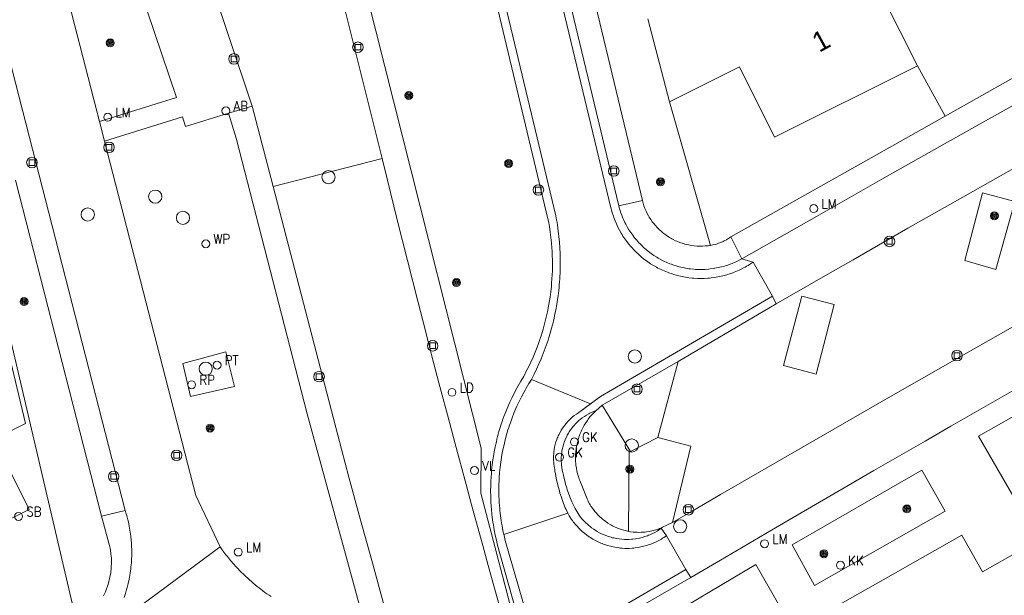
# Model space of a CAD drawing. Header units: metres. Extents: x 138165 to 154469, y 480134 to 494189.
# Tile 781 of 1056: x 145882 to 145944, y 488353 to 488390. Entities that reach past the tile are written whole.
import ezdxf

# ---------------------------------------------------------------- set-up
doc = ezdxf.new("R2010")
doc.units = ezdxf.units.M
doc.header["$LTSCALE"] = 0.001
doc.header["$MEASUREMENT"] = 0
for name, color, linetype, lineweight in [('Level 5', 7, 'Continuous', 0), ('TOP-L-terrein schutting raster hek leuning', 7, 'Continuous', 0), ('TOP-L-topo objecten punt', 7, 'Continuous', 0), ('TOP-L-topo objecten vlak', 7, 'Continuous', 0), ('TOP-L-verharding molgoot', 7, 'Continuous', 0), ('TOP-T-topo huisnummering naamgeving', 7, 'Continuous', 0)]:
    doc.layers.add(name, color=color, linetype=linetype, lineweight=lineweight)
doc.styles.add('Style-INTL_ISO', font='INTL_ISO.shx')
doc.styles.add('Style-STANDARD', font='STANDARD.shx')

# ---------------------------------------------------------------- blocks, each defined once
blk = doc.blocks.new('24')
at = {"layer": 'TOP-L-topo objecten punt', "color": 7, "linetype": 'Continuous', "lineweight": 0}
for radius in [0.025, 0.0182, 0.0115, 0.005]:
    blk.add_circle((0, 0), radius, dxfattribs=at)
blk = doc.blocks.new('39')
at = {"layer": 'TOP-L-topo objecten punt', "color": 7, "linetype": 'Continuous', "lineweight": 0}
for p, q in [((0.0175, 0.0175), (-0.0175, 0.0175)), ((-0.0175, 0.0175), (-0.0175, -0.0175)), ((0.0175, 0.0175), (0.0175, -0.0175)), ((0.0175, -0.0175), (-0.0175, -0.0175))]:
    blk.add_line(p, q, dxfattribs=at)
blk.add_circle((0, 0), 0.0332, dxfattribs=at)
blk = doc.blocks.new('*U13')
at = {"layer": 'Level 5', "color": 7, "linetype": 'Continuous', "lineweight": 0}
blk.add_circle((0, 0), 0.0415, dxfattribs=at)
blk = doc.blocks.new('150')
at = {"layer": 'Level 5', "color": 7, "linetype": 'Continuous', "lineweight": 0}
blk.add_blockref('*U13', (0, 0), dxfattribs=at)
blk = doc.blocks.new('73')
at = {"layer": 'TOP-L-topo objecten punt', "color": 7, "linetype": 'Continuous', "lineweight": 0}
blk.add_circle((0, 0), 0.025, dxfattribs=at)
at = {"layer": 'TOP-L-topo objecten punt', "color": 7, "linetype": 'Continuous', "lineweight": 0, "style": 'Style-STANDARD'}
blk.add_text('WP', height=0.06, dxfattribs=at).set_placement((0.0483, 0))
blk = doc.blocks.new('121')
at = {"layer": 'TOP-L-topo objecten punt', "color": 7, "linetype": 'Continuous', "lineweight": 0}
blk.add_circle((0, 0), 0.025, dxfattribs=at)
at = {"layer": 'TOP-L-topo objecten punt', "color": 7, "linetype": 'Continuous', "lineweight": 0, "style": 'Style-STANDARD'}
blk.add_text('LD', height=0.06, dxfattribs=at).set_placement((0.0483, 0))
blk = doc.blocks.new('16')
at = {"layer": 'TOP-L-topo objecten punt', "color": 7, "linetype": 'Continuous', "lineweight": 0}
blk.add_circle((0, 0), 0.025, dxfattribs=at)
at = {"layer": 'TOP-L-topo objecten punt', "color": 7, "linetype": 'Continuous', "lineweight": 0, "style": 'Style-STANDARD'}
blk.add_text('LM', height=0.06, dxfattribs=at).set_placement((0.0483, 0))
blk = doc.blocks.new('15')
at = {"layer": 'TOP-L-topo objecten punt', "color": 7, "linetype": 'Continuous', "lineweight": 0}
blk.add_circle((0, 0), 0.025, dxfattribs=at)
at = {"layer": 'TOP-L-topo objecten punt', "color": 7, "linetype": 'Continuous', "lineweight": 0, "style": 'Style-STANDARD'}
blk.add_text('VL', height=0.06, dxfattribs=at).set_placement((0.0483, 0))
blk = doc.blocks.new('153')
at = {"layer": 'TOP-L-topo objecten punt', "color": 7, "linetype": 'Continuous', "lineweight": 0}
blk.add_circle((0, 0), 0.025, dxfattribs=at)
at = {"layer": 'TOP-L-topo objecten punt', "color": 7, "linetype": 'Continuous', "lineweight": 0, "style": 'Style-STANDARD'}
blk.add_text('RP', height=0.06, dxfattribs=at).set_placement((0.0483, 0))
blk = doc.blocks.new('119')
at = {"layer": 'TOP-L-topo objecten punt', "color": 7, "linetype": 'Continuous', "lineweight": 0}
blk.add_circle((0, 0), 0.025, dxfattribs=at)
at = {"layer": 'TOP-L-topo objecten punt', "color": 7, "linetype": 'Continuous', "lineweight": 0, "style": 'Style-STANDARD'}
blk.add_text('KK', height=0.06, dxfattribs=at).set_placement((0.0483, 0))
blk = doc.blocks.new('81')
at = {"layer": 'TOP-L-topo objecten punt', "color": 7, "linetype": 'Continuous', "lineweight": 0}
blk.add_circle((0, 0), 0.025, dxfattribs=at)
at = {"layer": 'TOP-L-topo objecten punt', "color": 7, "linetype": 'Continuous', "lineweight": 0, "style": 'Style-STANDARD'}
blk.add_text('GK', height=0.06, dxfattribs=at).set_placement((0.0483, 0))
blk = doc.blocks.new('123')
at = {"layer": 'TOP-L-topo objecten punt', "color": 7, "linetype": 'Continuous', "lineweight": 0}
blk.add_circle((0, 0), 0.025, dxfattribs=at)
at = {"layer": 'TOP-L-topo objecten punt', "color": 7, "linetype": 'Continuous', "lineweight": 0, "style": 'Style-STANDARD'}
blk.add_text('PT', height=0.06, dxfattribs=at).set_placement((0.0483, 0))
blk = doc.blocks.new('175')
at = {"layer": 'TOP-L-topo objecten punt', "color": 7, "linetype": 'Continuous', "lineweight": 0}
blk.add_circle((0, 0), 0.025, dxfattribs=at)
at = {"layer": 'TOP-L-topo objecten punt', "color": 7, "linetype": 'Continuous', "lineweight": 0, "style": 'Style-STANDARD'}
blk.add_text('SB', height=0.06, dxfattribs=at).set_placement((0.0483, 0))
blk = doc.blocks.new('11')
at = {"layer": 'TOP-L-topo objecten punt', "color": 7, "linetype": 'Continuous', "lineweight": 0}
blk.add_circle((0, 0), 0.025, dxfattribs=at)
at = {"layer": 'TOP-L-topo objecten punt', "color": 7, "linetype": 'Continuous', "lineweight": 0, "style": 'Style-STANDARD'}
blk.add_text('AB', height=0.06, dxfattribs=at).set_placement((0.0483, 0))

msp = doc.modelspace()

# ---------------------------------------------------------------- linework, layer by layer
at = {"layer": 'TOP-L-terrein schutting raster hek leuning', "flags": 128}
for points in [[(145920.495, 488326.158), (145919.973, 488327.887), (145919.453, 488329.618), (145918.934, 488331.349), (145918.418, 488333.08), (145917.391, 488336.545), (145916.88, 488338.279), (145916.372, 488340.012), (145915.36, 488343.482), (145914.857, 488345.217), (145913.857, 488348.69), (145910.906, 488359.889), (145910.933, 488362.711), (145899.917, 488406.443)], [(145942.521, 488231.433), (145938.596, 488242.313), (145938.393, 488245.135), (145934.393, 488256.519), (145929.578, 488270.542), (145922.885, 488290.566), (145915.627, 488313.497), (145910.465, 488330.708), (145905.628, 488347.843), (145903.966, 488350.356), (145900.007, 488364.869), (145895.532, 488382.212), (145895.06, 488383.777)]]:
    msp.add_lwpolyline(points, dxfattribs=at)
at = {"layer": 'TOP-L-topo objecten vlak', "flags": 128}
for points in [[(145908.879, 488422.58), (145919.585, 488377.963)], [(145921.069, 488378.288), (145910.365, 488422.931)], [(145904.418, 488422.104), (145915.135, 488377.135), (145915.164, 488376.986), (145915.223, 488376.648), (145915.274, 488376.31), (145915.297, 488376.14), (145915.317, 488375.97), (145915.336, 488375.8), (145915.353, 488375.629), (145915.38, 488375.288), (145915.391, 488375.117), (145915.406, 488374.775), (145915.411, 488374.603), (145915.413, 488374.432), (145915.413, 488374.09), (145915.41, 488373.919), (145915.397, 488373.576), (145915.388, 488373.405), (145915.363, 488373.064), (145915.348, 488372.893), (145915.311, 488372.553), (145915.267, 488372.213), (145915.214, 488371.874), (145915.154, 488371.537), (145915.121, 488371.369), (145915.049, 488371.034), (145914.969, 488370.701), (145914.926, 488370.536), (145914.835, 488370.206), (145914.786, 488370.041), (145914.683, 488369.715), (145914.629, 488369.552), (145914.514, 488369.229), (145914.454, 488369.069), (145914.329, 488368.75), (145914.196, 488368.435), (145914.055, 488368.122), (145913.908, 488367.813), (145913.753, 488367.508), (145913.673, 488367.356), (145913.591, 488367.206), (145913.42, 488366.925), (145913.337, 488366.782), (145913.176, 488366.495), (145913.023, 488366.204), (145912.876, 488365.909), (145912.737, 488365.611), (145912.605, 488365.309), (145912.48, 488365.004), (145912.363, 488364.696), (145912.307, 488364.542), (145912.253, 488364.386), (145912.201, 488364.23), (145912.151, 488364.073), (145912.057, 488363.757), (145912.012, 488363.599), (145911.97, 488363.44), (145911.929, 488363.28), (145911.891, 488363.12), (145911.854, 488362.96), (145911.82, 488362.799), (145911.756, 488362.476), (145911.727, 488362.314), (145911.676, 488361.988), (145911.632, 488361.662), (145911.596, 488361.335), (145911.581, 488361.171), (145911.558, 488360.842), (145911.549, 488360.678), (145911.537, 488360.349), (145911.533, 488360.02), (145911.537, 488359.69), (145911.549, 488359.361), (145911.569, 488359.033), (145911.583, 488358.869), (145911.615, 488358.541), (145911.634, 488358.377), (145911.678, 488358.051), (145911.703, 488357.888), (145911.73, 488357.726), (145911.759, 488357.564), (145911.822, 488357.241), (145911.894, 488356.919), (145911.973, 488356.601), (145914.148, 488348.859)], [(145914.107, 488367.042), (145914.189, 488367.201), (145914.268, 488367.36), (145914.423, 488367.682), (145914.57, 488368.007), (145914.709, 488368.335), (145914.776, 488368.5), (145914.905, 488368.833), (145915.026, 488369.169), (145915.139, 488369.507), (145915.193, 488369.677), (145915.295, 488370.019), (145915.343, 488370.191), (145915.434, 488370.536), (145915.476, 488370.709), (145915.516, 488370.883), (145915.555, 488371.057), (145915.626, 488371.407), (145915.689, 488371.758), (145915.718, 488371.934), (145915.769, 488372.287), (145915.792, 488372.464), (145915.812, 488372.641), (145915.831, 488372.818), (145915.848, 488372.996), (145915.862, 488373.174), (145915.875, 488373.351), (145915.886, 488373.529), (145915.895, 488373.708), (145915.906, 488374.064), (145915.91, 488374.421), (145915.905, 488374.778), (145915.9, 488374.956), (145915.883, 488375.312), (145915.859, 488375.668), (145915.826, 488376.023), (145915.807, 488376.201), (145915.763, 488376.555), (145915.737, 488376.731), (145915.71, 488376.908), (145915.681, 488377.084), (145915.638, 488377.324), (145904.897, 488422.196)], [(145908.407, 488422.423), (145919.096, 488377.833), (145919.15, 488377.625), (145919.18, 488377.521), (145919.212, 488377.418), (145919.246, 488377.316), (145919.281, 488377.214), (145919.358, 488377.013), (145919.442, 488376.815), (145919.487, 488376.717), (145919.534, 488376.62), (145919.633, 488376.429), (145919.739, 488376.241), (145919.794, 488376.149), (145919.851, 488376.058), (145919.91, 488375.968), (145920.033, 488375.791), (145920.097, 488375.704), (145920.229, 488375.534), (145920.298, 488375.451), (145920.44, 488375.289), (145920.513, 488375.21), (145920.663, 488375.056), (145920.819, 488374.908), (145920.899, 488374.836), (145920.981, 488374.765), (145921.148, 488374.629), (145921.233, 488374.563), (145921.319, 488374.499), (145921.407, 488374.437), (145921.585, 488374.316), (145921.768, 488374.203), (145921.955, 488374.096), (145922.05, 488374.045), (145922.146, 488373.996), (145922.243, 488373.949), (145922.341, 488373.904), (145922.439, 488373.86), (145922.639, 488373.779), (145922.739, 488373.741), (145922.943, 488373.671), (145923.046, 488373.638), (145923.253, 488373.579), (145923.462, 488373.528), (145923.673, 488373.485), (145923.779, 488373.466), (145923.992, 488373.435), (145924.206, 488373.411), (145924.313, 488373.402), (145924.528, 488373.391), (145924.636, 488373.388), (145924.851, 488373.388), (145924.959, 488373.392), (145925.174, 488373.404), (145925.281, 488373.413), (145925.388, 488373.424), (145925.602, 488373.453), (145925.814, 488373.489), (145925.92, 488373.51), (145926.025, 488373.533), (145926.234, 488373.585), (145926.441, 488373.644), (145926.543, 488373.677), (145926.746, 488373.748), (145926.847, 488373.786), (145927.046, 488373.869), (145927.144, 488373.913), (145927.242, 488373.958), (145927.434, 488374.055), (145927.529, 488374.106), (145927.623, 488374.159), (145927.716, 488374.214), (145927.808, 488374.27), (145927.988, 488374.387), (145928.024, 488374.412)], [(145893.774, 488420.186), (145893.971, 488419.782), (145894.107, 488419.497), (145894.374, 488418.925), (145894.633, 488418.35), (145894.884, 488417.771), (145895.129, 488417.19), (145895.366, 488416.605), (145895.595, 488416.018), (145895.707, 488415.723), (145895.926, 488415.131), (145896.032, 488414.834), (145896.239, 488414.238), (145896.34, 488413.939), (145896.535, 488413.339), (145896.723, 488412.737), (145896.904, 488412.133), (145896.991, 488411.829), (145897.16, 488411.222), (145897.321, 488410.612), (145897.399, 488410.306), (145897.474, 488410), (145897.62, 488409.386), (145904.711, 488380.941)], [(145896.552, 488384.236), (145886.025, 488415.676)], [(145876.488, 488409.889), (145882.126, 488413.361), (145891.781, 488384.764), (145886.941, 488383.261)], [(145920.495, 488326.158), (145919.973, 488327.887), (145919.453, 488329.618), (145918.934, 488331.349), (145918.418, 488333.08), (145917.391, 488336.545), (145916.88, 488338.279), (145916.372, 488340.012), (145915.36, 488343.482), (145914.857, 488345.217), (145913.857, 488348.69), (145910.906, 488359.889), (145910.933, 488362.711), (145899.917, 488406.443)], [(145929.479, 488371.788), (145932.587, 488373.579), (145934.312, 488374.569), (145937.764, 488376.544), (145941.22, 488378.513), (145944.68, 488380.474), (145946.412, 488381.452), (145948.144, 488382.428), (145951.612, 488384.376), (145955.084, 488386.316), (145956.822, 488387.284), (145958.56, 488388.25), (145960.299, 488389.214), (145962.04, 488390.176), (145963.781, 488391.137), (145965.523, 488392.096), (145967.266, 488393.053), (145970.756, 488394.962), (145972.502, 488395.914), (145989.098, 488404.824)], [(145886.941, 488383.261), (145881.492, 488404.438)], [(145878.327, 488398.631), (145888.562, 488358.795)], [(145936.41, 488397.222), (145938.637, 488392.432), (145936.148, 488391.187), (145938.362, 488386.761)], [(145988.196, 488394.541), (145976.16, 488388.056), (145974.355, 488387.07), (145972.551, 488386.082), (145970.748, 488385.093), (145968.945, 488384.101), (145965.344, 488382.114), (145961.746, 488380.119), (145959.949, 488379.119), (145958.153, 488378.117), (145954.563, 488376.108), (145952.769, 488375.101), (145949.185, 488373.082), (145945.605, 488371.056), (145942.029, 488369.023), (145938.457, 488366.982), (145936.673, 488365.96), (145933.107, 488363.909), (145929.544, 488361.852), (145925.986, 488359.787), (145924.209, 488358.753), (145922.963, 488358.026)], [(145921.414, 488389.724), (145922.777, 488384.502)], [(145927.31, 488374.62), (145932.007, 488377.293), (145936.123, 488379.627), (145940.243, 488381.953), (145942.305, 488383.114), (145946.431, 488385.43), (145948.495, 488386.586), (145952.627, 488388.892), (145954.695, 488390.042)], [(145948.502, 488388.345), (145940.102, 488383.6)], [(145922.777, 488384.502), (145927.168, 488386.698), (145929.381, 488382.27), (145938.362, 488386.761)], [(145938.362, 488386.761), (145940.102, 488383.6)], [(145896.552, 488384.236), (145895.06, 488383.777)], [(145897.866, 488379.175), (145896.552, 488384.236)], [(145922.777, 488384.502), (145925.346, 488375.47)], [(145887.258, 488382.028), (145892.165, 488383.551), (145892.348, 488382.943), (145895.06, 488383.777)], [(145895.06, 488383.777), (145895.532, 488382.212), (145900.007, 488364.869), (145903.966, 488350.356), (145905.628, 488347.843), (145910.465, 488330.708), (145915.627, 488313.497), (145922.885, 488290.566), (145929.578, 488270.542), (145934.393, 488256.519), (145938.393, 488245.135), (145938.596, 488242.313), (145942.521, 488231.433), (145942.755, 488231.035)], [(145940.102, 488383.6), (145926.638, 488376.01)], [(145886.941, 488383.261), (145887.258, 488382.028)], [(145894.528, 488356.509), (145892.994, 488359.735), (145887.258, 488382.028)], [(145904.711, 488380.941), (145897.866, 488379.175)], [(145904.711, 488380.941), (145905.026, 488379.655), (145905.662, 488377.085), (145906.306, 488374.517), (145906.958, 488371.951), (145907.287, 488370.669), (145907.95, 488368.105), (145908.285, 488366.824), (145908.96, 488364.264), (145909.3, 488362.985), (145909.987, 488360.428), (145910.333, 488359.15), (145911.031, 488356.596), (145911.383, 488355.32), (145911.737, 488354.044), (145912.093, 488352.769)], [(145881.671, 488379.578), (145887.081, 488358.436)], [(145913.84, 488321.864), (145907.684, 488342.828), (145907.389, 488343.844), (145907.012, 488345.153), (145906.262, 488347.771), (145905.89, 488349.081), (145905.152, 488351.703), (145904.786, 488353.015), (145904.059, 488355.64), (145903.34, 488358.267), (145902.629, 488360.896), (145901.926, 488363.527), (145897.866, 488379.175)], [(145943.285, 488373.961), (145941.33, 488374.524), (145942.451, 488378.782), (145944.482, 488378.237), (145943.285, 488373.961)], [(145885.548, 488351.617), (145879.334, 488378.092)], [(145919.585, 488377.963), (145921.069, 488378.288)], [(145927.31, 488374.62), (145927.188, 488374.554), (145927.004, 488374.463), (145926.91, 488374.419), (145926.721, 488374.338), (145926.528, 488374.265), (145926.431, 488374.231), (145926.333, 488374.199), (145926.234, 488374.169), (145926.036, 488374.114), (145925.936, 488374.09), (145925.734, 488374.047), (145925.633, 488374.029), (145925.531, 488374.012), (145925.327, 488373.985), (145925.224, 488373.974), (145925.019, 488373.959), (145924.813, 488373.952), (145924.71, 488373.952), (145924.504, 488373.956), (145924.401, 488373.962), (145924.298, 488373.969), (145924.093, 488373.99), (145923.991, 488374.003), (145923.788, 488374.036), (145923.686, 488374.055), (145923.485, 488374.1), (145923.385, 488374.125), (145923.187, 488374.181), (145922.991, 488374.245), (145922.894, 488374.28), (145922.798, 488374.316), (145922.608, 488374.395), (145922.42, 488374.481), (145922.328, 488374.527), (145922.146, 488374.624), (145922.057, 488374.675), (145921.968, 488374.728), (145921.794, 488374.838), (145921.709, 488374.896), (145921.542, 488375.017), (145921.46, 488375.08), (145921.38, 488375.144), (145921.301, 488375.21), (145921.223, 488375.277), (145921.146, 488375.346), (145921.071, 488375.416), (145920.924, 488375.561), (145920.853, 488375.636), (145920.716, 488375.789), (145920.649, 488375.868), (145920.584, 488375.948), (145920.459, 488376.111), (145920.398, 488376.195), (145920.283, 488376.365), (145920.227, 488376.452), (145920.122, 488376.629), (145920.023, 488376.81), (145919.976, 488376.902), (145919.889, 488377.088), (145919.847, 488377.183), (145919.77, 488377.374), (145919.701, 488377.568), (145919.669, 488377.666), (145919.639, 488377.764), (145919.611, 488377.863), (145919.585, 488377.963)], [(145925.346, 488375.47), (145925.283, 488375.46), (145925.197, 488375.449), (145925.024, 488375.431), (145924.85, 488375.422), (145924.676, 488375.421), (145924.589, 488375.423), (145924.503, 488375.428), (145924.329, 488375.442), (145924.157, 488375.465), (145924.071, 488375.479), (145923.986, 488375.496), (145923.816, 488375.534), (145923.732, 488375.556), (145923.649, 488375.58), (145923.483, 488375.634), (145923.321, 488375.696), (145923.24, 488375.729), (145923.161, 488375.764), (145923.005, 488375.841), (145922.928, 488375.881), (145922.852, 488375.924), (145922.777, 488375.968), (145922.703, 488376.014), (145922.559, 488376.111), (145922.419, 488376.214), (145922.351, 488376.268), (145922.284, 488376.324), (145922.219, 488376.381), (145922.155, 488376.44), (145922.092, 488376.5), (145922.031, 488376.561), (145921.971, 488376.624), (145921.912, 488376.689), (145921.855, 488376.754), (145921.8, 488376.821), (145921.746, 488376.889), (145921.693, 488376.959), (145921.593, 488377.101), (145921.5, 488377.248), (145921.456, 488377.323), (145921.373, 488377.476), (145921.298, 488377.632), (145921.229, 488377.792), (145921.168, 488377.955), (145921.115, 488378.12), (145921.069, 488378.288)], [(145926.638, 488376.01), (145926.542, 488375.941), (145926.478, 488375.899), (145926.348, 488375.82), (145926.214, 488375.748), (145926.145, 488375.714), (145926.006, 488375.653), (145925.935, 488375.625), (145925.863, 488375.599), (145925.718, 488375.552), (145925.644, 488375.532), (145925.496, 488375.497), (145925.346, 488375.47)], [(145926.638, 488376.01), (145927.31, 488374.62)], [(145928.024, 488374.412), (145927.31, 488374.62)], [(145928.024, 488374.412), (145929.241, 488372.267)], [(145929.241, 488372.267), (145918.428, 488365.969), (145917.801, 488365.503)], [(145923.323, 488368.168), (145929.479, 488371.788)], [(145929.479, 488371.788), (145929.241, 488372.267)], [(145933.122, 488371.756), (145931.997, 488367.359), (145929.945, 488367.92), (145931.097, 488372.276), (145933.122, 488371.756)], [(145878.179, 488356.675), (145882.521, 488358.846), (145880.308, 488363.274), (145882.302, 488364.271), (145881.037, 488369.54), (145866.597, 488362.321)], [(145892.186, 488368.047), (145892.66, 488365.954), (145895.442, 488366.584), (145894.889, 488368.769), (145892.186, 488368.047)], [(145918.549, 488365.422), (145923.323, 488368.168)], [(145922.041, 488363.387), (145923.323, 488368.168)], [(145924.123, 488354.578), (145925.985, 488355.675), (145929.192, 488357.556), (145930.797, 488358.495), (145934.01, 488360.366), (145935.619, 488361.299), (145938.838, 488363.16), (145940.449, 488364.088), (145942.061, 488365.014), (145943.674, 488365.939), (145946.904, 488367.782)], [(145912.357, 488357.285), (145912.304, 488357.531), (145912.247, 488357.835), (145912.22, 488357.993), (145912.195, 488358.151), (145912.172, 488358.31), (145912.132, 488358.628), (145912.115, 488358.787), (145912.1, 488358.947), (145912.076, 488359.267), (145912.067, 488359.427), (145912.055, 488359.747), (145912.05, 488360.067), (145912.051, 488360.228), (145912.054, 488360.388), (145912.066, 488360.708), (145912.075, 488360.868), (145912.099, 488361.188), (145912.131, 488361.507), (145912.171, 488361.825), (145912.194, 488361.983), (145912.245, 488362.3), (145912.305, 488362.615), (145912.372, 488362.928), (145912.447, 488363.24), (145912.53, 488363.549), (145912.621, 488363.857), (145912.669, 488364.01), (145912.719, 488364.162), (145912.771, 488364.313), (145912.881, 488364.615), (145912.998, 488364.913), (145913.123, 488365.208), (145913.188, 488365.355), (145913.323, 488365.645), (145913.466, 488365.932), (145913.616, 488366.216), (145913.693, 488366.356), (145913.773, 488366.495), (145913.936, 488366.771), (145913.974, 488366.831), (145914.107, 488367.042)], [(145917.801, 488365.503), (145914.107, 488367.042)], [(145946.646, 488365.975), (145948.991, 488361.831), (145944.574, 488359.345), (145942.206, 488363.475), (145946.646, 488365.975)], [(145916.378, 488358.625), (145916.27, 488358.853), (145916.223, 488358.964), (145916.118, 488359.224), (145916.021, 488359.487), (145915.976, 488359.619), (145915.89, 488359.887), (145915.85, 488360.021), (145915.776, 488360.291), (145915.709, 488360.564), (145915.679, 488360.701), (145915.624, 488360.976), (145915.6, 488361.114), (145915.577, 488361.252), (145915.557, 488361.391), (145915.539, 488361.48), (145915.525, 488361.561), (145915.503, 488361.723), (145915.495, 488361.805), (145915.485, 488361.968), (145915.483, 488362.05), (145915.484, 488362.214), (145915.494, 488362.378), (145915.502, 488362.46), (145915.524, 488362.622), (145915.553, 488362.784), (145915.571, 488362.864), (145915.613, 488363.022), (145915.636, 488363.101), (145915.689, 488363.256), (145915.718, 488363.333), (145915.749, 488363.409), (145915.782, 488363.484), (145915.817, 488363.558), (145915.892, 488363.704), (145915.974, 488363.846), (145916.017, 488363.915), (145916.109, 488364.051), (145916.208, 488364.182), (145916.26, 488364.246), (145916.313, 488364.308), (145916.368, 488364.369), (145916.424, 488364.429), (145916.481, 488364.487), (145916.54, 488364.544), (145916.601, 488364.6), (145916.663, 488364.654), (145916.79, 488364.757), (145916.922, 488364.854), (145916.99, 488364.9), (145917.568, 488365.329), (145917.801, 488365.503)], [(145918.141, 488365.07), (145918.065, 488365.042), (145917.916, 488364.981), (145917.77, 488364.912), (145917.698, 488364.875), (145917.557, 488364.796), (145917.488, 488364.754), (145917.421, 488364.71), (145917.288, 488364.617), (145917.161, 488364.518), (145917.099, 488364.466), (145916.98, 488364.357), (145916.922, 488364.301), (145916.865, 488364.243), (145916.757, 488364.124), (145916.705, 488364.062), (145916.655, 488363.999), (145916.559, 488363.869), (145916.513, 488363.802), (145916.469, 488363.734), (145916.427, 488363.665), (145916.348, 488363.525), (145916.311, 488363.453), (145916.242, 488363.307), (145916.211, 488363.232), (145916.153, 488363.082), (145916.103, 488362.928), (145916.061, 488362.772), (145916.043, 488362.693), (145916.012, 488362.535), (145916, 488362.455), (145915.981, 488362.295), (145915.97, 488362.134), (145915.968, 488362.053), (145915.969, 488361.891), (145915.978, 488361.73), (145915.986, 488361.65), (145916.007, 488361.49), (145916.036, 488361.331), (145916.073, 488361.174), (145916.094, 488361.096), (145916.12, 488361.011), (145916.141, 488360.895), (145916.19, 488360.665), (145916.246, 488360.437), (145916.311, 488360.211), (145916.345, 488360.099), (145916.382, 488359.987), (145916.421, 488359.876), (145916.504, 488359.657), (145916.595, 488359.44), (145916.643, 488359.332), (145916.744, 488359.12), (145916.853, 488358.912), (145916.91, 488358.809), (145917.029, 488358.607), (145917.095, 488358.501), (145917.146, 488358.432), (145917.253, 488358.297), (145917.366, 488358.168), (145917.425, 488358.105), (145917.485, 488358.044), (145917.61, 488357.925), (145917.674, 488357.868), (145917.807, 488357.759), (145917.875, 488357.707), (145918.015, 488357.607), (145918.159, 488357.513), (145918.233, 488357.469), (145918.384, 488357.386), (145918.538, 488357.311), (145918.617, 488357.275), (145918.776, 488357.21), (145918.938, 488357.153), (145919.02, 488357.127), (145919.102, 488357.103), (145919.185, 488357.081), (145919.269, 488357.061), (145919.437, 488357.026), (145919.607, 488357), (145919.778, 488356.981), (145919.95, 488356.971), (145920.122, 488356.968), (145920.208, 488356.97), (145920.379, 488356.979), (145920.465, 488356.987), (145920.636, 488357.008), (145920.721, 488357.022), (145920.889, 488357.055), (145921.056, 488357.096), (145921.221, 488357.145), (145921.303, 488357.172), (145921.384, 488357.201), (145921.464, 488357.232), (145921.543, 488357.265), (145921.7, 488357.336), (145921.853, 488357.415), (145922.002, 488357.5), (145922.075, 488357.545), (145922.147, 488357.592), (145922.218, 488357.641), (145922.248, 488357.672)], [(145920.198, 488357.479), (145920.154, 488357.487), (145919.989, 488357.525), (145919.907, 488357.546), (145919.745, 488357.595), (145919.585, 488357.652), (145919.506, 488357.683), (145919.428, 488357.716), (145919.351, 488357.751), (145919.199, 488357.826), (145919.124, 488357.866), (145919.05, 488357.908), (145918.906, 488357.997), (145918.766, 488358.093), (145918.631, 488358.196), (145918.565, 488358.249), (145918.501, 488358.304), (145918.376, 488358.419), (145918.315, 488358.478), (145918.256, 488358.539), (145918.199, 488358.601), (145918.088, 488358.73), (145918.035, 488358.796), (145917.934, 488358.932), (145917.839, 488359.073), (145917.794, 488359.145), (145917.751, 488359.218), (145917.67, 488359.366), (145917.632, 488359.442), (145917.596, 488359.519), (145917.172, 488360.568), (145917.131, 488360.672), (145917.1, 488360.756), (145917.071, 488360.842), (145917.044, 488360.928), (145916.995, 488361.102), (145916.954, 488361.277), (145916.921, 488361.455), (145916.896, 488361.633), (145916.886, 488361.723), (145916.873, 488361.903), (145916.868, 488362.084), (145916.868, 488362.174), (145916.875, 488362.354), (145916.881, 488362.444), (145916.89, 488362.534), (145916.9, 488362.624), (145916.912, 488362.713), (145916.943, 488362.891), (145916.981, 488363.067), (145917.028, 488363.242), (145917.082, 488363.414), (145917.111, 488363.499), (145917.143, 488363.584), (145917.212, 488363.751), (145917.249, 488363.833), (145917.329, 488363.995), (145917.416, 488364.153), (145917.51, 488364.307), (145917.61, 488364.457), (145917.663, 488364.53), (145917.774, 488364.673), (145917.89, 488364.811), (145917.951, 488364.878), (145918.076, 488365.007), (145918.141, 488365.07)], [(145918.141, 488365.07), (145918.549, 488365.422)], [(145918.549, 488365.422), (145920.314, 488362.496)], [(145920.314, 488362.496), (145922.041, 488363.387)], [(145922.041, 488363.387), (145924.122, 488362.84), (145922.963, 488358.026)], [(145920.314, 488362.496), (145920.247, 488362.462), (145920.198, 488357.479)], [(145940.108, 488358.74), (145931.892, 488354.081), (145930.479, 488356.639), (145938.63, 488361.333), (145940.108, 488358.74)], [(145888.562, 488358.795), (145887.081, 488358.436)], [(145888.494, 488353.324), (145888.577, 488353.573), (145888.652, 488353.824), (145888.687, 488353.951), (145888.75, 488354.206), (145888.806, 488354.462), (145888.831, 488354.591), (145888.874, 488354.85), (145888.91, 488355.11), (145888.925, 488355.24), (145888.949, 488355.502), (145888.959, 488355.632), (145888.966, 488355.764), (145888.971, 488355.895), (145888.975, 488356.119), (145888.972, 488356.381), (145888.968, 488356.512), (145888.953, 488356.774), (145888.943, 488356.905), (145888.916, 488357.166), (145888.882, 488357.426), (145888.839, 488357.685), (145888.815, 488357.814), (145888.761, 488358.07), (145888.731, 488358.198), (145888.665, 488358.452), (145888.629, 488358.578), (145888.562, 488358.795)], [(145887.081, 488358.436), (145887.591, 488356.506), (145887.611, 488356.412), (145887.628, 488356.317), (145887.644, 488356.222), (145887.657, 488356.127), (145887.669, 488356.032), (145887.678, 488355.936), (145887.692, 488355.744), (145887.697, 488355.552), (145887.697, 488355.456), (145887.69, 488355.264), (145887.675, 488355.072), (145887.665, 488354.976), (145887.652, 488354.881), (145887.622, 488354.691), (145887.604, 488354.597), (145887.583, 488354.503), (145887.561, 488354.409), (145887.537, 488354.316), (145887.483, 488354.132), (145887.453, 488354.04), (145887.388, 488353.86), (145887.315, 488353.682), (145887.276, 488353.594), (145887.235, 488353.507), (145887.192, 488353.421)], [(145912.357, 488357.285), (145916.378, 488358.625)], [(145916.378, 488358.625), (145916.469, 488358.465), (145916.518, 488358.386), (145916.619, 488358.233), (145916.672, 488358.158), (145916.727, 488358.084), (145916.784, 488358.011), (145916.842, 488357.939), (145916.901, 488357.869), (145916.962, 488357.8), (145917.089, 488357.666), (145917.221, 488357.538), (145917.289, 488357.476), (145917.43, 488357.357), (145917.575, 488357.244), (145917.725, 488357.138), (145917.802, 488357.087), (145917.959, 488356.99), (145918.039, 488356.944), (145918.201, 488356.858), (145918.368, 488356.779), (145918.452, 488356.742), (145918.537, 488356.707), (145918.623, 488356.674), (145918.71, 488356.643), (145918.885, 488356.586), (145919.063, 488356.537), (145919.152, 488356.516), (145919.332, 488356.478), (145919.423, 488356.462), (145919.605, 488356.437), (145919.697, 488356.427), (145919.789, 488356.419), (145919.973, 488356.409), (145920.065, 488356.407), (145920.249, 488356.41), (145920.433, 488356.42), (145920.524, 488356.428), (145920.616, 488356.438), (145920.798, 488356.464), (145920.979, 488356.499), (145921.069, 488356.519), (145921.158, 488356.54), (145921.336, 488356.59), (145921.511, 488356.647), (145921.597, 488356.679), (145921.683, 488356.712), (145921.852, 488356.785), (145922.019, 488356.864), (145922.1, 488356.907), (145922.181, 488356.951), (145922.261, 488356.997), (145922.34, 488357.045), (145922.417, 488357.094), (145922.579, 488357.203)], [(145922.248, 488357.672), (145922.155, 488357.655), (145922.076, 488357.625), (145921.915, 488357.572), (145921.752, 488357.526), (145921.586, 488357.489), (145921.503, 488357.473), (145921.335, 488357.447), (145921.251, 488357.436), (145921.167, 488357.428), (145920.998, 488357.418), (145920.828, 488357.416), (145920.743, 488357.418), (145920.659, 488357.422), (145920.574, 488357.428), (145920.49, 488357.436), (145920.321, 488357.457), (145920.198, 488357.479)], [(145922.963, 488358.026), (145922.343, 488357.733), (145922.317, 488357.713), (145922.281, 488357.706), (145922.248, 488357.672)], [(145922.579, 488357.203), (145922.248, 488357.672)], [(145923.808, 488355.086), (145914.536, 488349.672), (145912.486, 488356.755), (145912.449, 488356.895), (145912.374, 488357.207), (145912.357, 488357.285)], [(145922.579, 488357.203), (145923.808, 488355.086)], [(145927.769, 488345.92), (145934.288, 488349.619), (145932.689, 488352.437), (145936.199, 488354.43), (145941.148, 488357.238), (145942.451, 488354.942), (145944.806, 488356.279)], [(145894.528, 488356.509), (145886.215, 488350.332)], [(145897.73, 488353.373), (145897.601, 488353.46), (145897.473, 488353.549), (145897.347, 488353.639), (145897.222, 488353.731), (145896.975, 488353.92), (145896.853, 488354.017), (145896.733, 488354.115), (145896.614, 488354.215), (145896.496, 488354.317), (145896.379, 488354.42), (145896.264, 488354.524), (145896.15, 488354.63), (145896.038, 488354.737), (145895.817, 488354.956), (145895.602, 488355.181), (145895.497, 488355.295), (145895.393, 488355.411), (145895.19, 488355.646), (145894.993, 488355.886), (145894.897, 488356.008), (145894.709, 488356.256), (145894.528, 488356.509)], [(145921.646, 488351.486), (145928.201, 488355.397), (145930.55, 488351.273), (145923.855, 488347.604)], [(145924.123, 488354.578), (145923.808, 488355.086)], [(145920.008, 488352.212), (145924.123, 488354.578)]]:
    msp.add_lwpolyline(points, dxfattribs=at)
at = {"layer": 'TOP-L-verharding molgoot', "flags": 128}
for points in [[(145904.897, 488422.196), (145915.638, 488377.324)], [(145908.407, 488422.423), (145919.096, 488377.833)], [(145929.479, 488371.788), (145932.587, 488373.579), (145934.312, 488374.569), (145937.764, 488376.544), (145941.22, 488378.513), (145944.68, 488380.474), (145946.412, 488381.452), (145948.144, 488382.428), (145951.612, 488384.376), (145955.084, 488386.316), (145956.822, 488387.284), (145958.56, 488388.25), (145960.299, 488389.214), (145962.04, 488390.176), (145963.781, 488391.137), (145965.523, 488392.096), (145967.266, 488393.053), (145970.756, 488394.962), (145972.502, 488395.914)], [(145922.963, 488358.026), (145924.209, 488358.753), (145925.986, 488359.787), (145929.544, 488361.852), (145933.107, 488363.909), (145936.673, 488365.96), (145938.457, 488366.982), (145942.029, 488369.023), (145945.605, 488371.056), (145949.185, 488373.082), (145952.769, 488375.101), (145954.563, 488376.108), (145958.153, 488378.117), (145959.949, 488379.119), (145961.746, 488380.119), (145965.344, 488382.114), (145968.945, 488384.101), (145970.748, 488385.093), (145972.551, 488386.082), (145974.355, 488387.07), (145976.16, 488388.056)], [(145915.638, 488377.324), (145915.681, 488377.084), (145915.71, 488376.908), (145915.737, 488376.731), (145915.763, 488376.555), (145915.807, 488376.201), (145915.826, 488376.023), (145915.859, 488375.668), (145915.883, 488375.312), (145915.9, 488374.956), (145915.905, 488374.778), (145915.91, 488374.421), (145915.906, 488374.064), (145915.895, 488373.708), (145915.886, 488373.529), (145915.875, 488373.351), (145915.862, 488373.174), (145915.848, 488372.996), (145915.831, 488372.818), (145915.812, 488372.641)], [(145919.246, 488377.316), (145919.212, 488377.418), (145919.18, 488377.521), (145919.15, 488377.625), (145919.096, 488377.833)], [(145928.024, 488374.412), (145927.988, 488374.387), (145927.808, 488374.27), (145927.716, 488374.214), (145927.623, 488374.159), (145927.529, 488374.106), (145927.434, 488374.055), (145927.242, 488373.958), (145927.144, 488373.913), (145927.046, 488373.869), (145926.847, 488373.786), (145926.746, 488373.748), (145926.543, 488373.677), (145926.441, 488373.644), (145926.234, 488373.585), (145926.025, 488373.533), (145925.92, 488373.51), (145925.814, 488373.489), (145925.602, 488373.453), (145925.388, 488373.424), (145925.281, 488373.413), (145925.174, 488373.404), (145924.959, 488373.392), (145924.851, 488373.388), (145924.636, 488373.388), (145924.528, 488373.391), (145924.313, 488373.402), (145924.206, 488373.411), (145923.992, 488373.435), (145923.779, 488373.466), (145923.673, 488373.485), (145923.462, 488373.528), (145923.253, 488373.579), (145923.046, 488373.638), (145922.943, 488373.671), (145922.739, 488373.741), (145922.639, 488373.779), (145922.439, 488373.86), (145922.341, 488373.904), (145922.243, 488373.949), (145922.146, 488373.996), (145922.05, 488374.045), (145921.955, 488374.096), (145921.768, 488374.203), (145921.585, 488374.316), (145921.407, 488374.437), (145921.319, 488374.499), (145921.233, 488374.563), (145921.148, 488374.629), (145920.981, 488374.765), (145920.899, 488374.836), (145920.819, 488374.908), (145920.663, 488375.056), (145920.513, 488375.21), (145920.44, 488375.289), (145920.298, 488375.451), (145920.229, 488375.534), (145920.097, 488375.704), (145920.033, 488375.791), (145919.91, 488375.968), (145919.851, 488376.058), (145919.794, 488376.149), (145919.739, 488376.241), (145919.633, 488376.429), (145919.534, 488376.62), (145919.487, 488376.717), (145919.442, 488376.815), (145919.358, 488377.013), (145919.281, 488377.214), (145919.246, 488377.316)], [(145912.486, 488356.755), (145912.449, 488356.895), (145912.374, 488357.207), (145912.339, 488357.363), (145912.306, 488357.52), (145912.247, 488357.835), (145912.22, 488357.993), (145912.195, 488358.151), (145912.172, 488358.31), (145912.132, 488358.628), (145912.115, 488358.787), (145912.1, 488358.947), (145912.076, 488359.267), (145912.067, 488359.427), (145912.055, 488359.747), (145912.05, 488360.067), (145912.051, 488360.228), (145912.054, 488360.388), (145912.066, 488360.708), (145912.075, 488360.868), (145912.099, 488361.188), (145912.131, 488361.507), (145912.171, 488361.825), (145912.194, 488361.983), (145912.245, 488362.3), (145912.305, 488362.615), (145912.372, 488362.928), (145912.447, 488363.24), (145912.53, 488363.549), (145912.621, 488363.857), (145912.669, 488364.01), (145912.719, 488364.162), (145912.771, 488364.313), (145912.881, 488364.615), (145912.998, 488364.913), (145913.123, 488365.208), (145913.188, 488365.355), (145913.323, 488365.645), (145913.466, 488365.932), (145913.616, 488366.216), (145913.693, 488366.356), (145913.773, 488366.495), (145913.936, 488366.771), (145914.107, 488367.042), (145914.189, 488367.201), (145914.268, 488367.36), (145914.423, 488367.682), (145914.57, 488368.007), (145914.709, 488368.335), (145914.776, 488368.5), (145914.905, 488368.833), (145915.026, 488369.169), (145915.139, 488369.507), (145915.193, 488369.677), (145915.295, 488370.019), (145915.343, 488370.191), (145915.434, 488370.536), (145915.476, 488370.709), (145915.516, 488370.883), (145915.555, 488371.057), (145915.626, 488371.407), (145915.689, 488371.758), (145915.718, 488371.934), (145915.769, 488372.287), (145915.792, 488372.464), (145915.812, 488372.641)], [(145916.99, 488364.9), (145918.428, 488365.969), (145929.241, 488372.267)], [(145929.479, 488371.788), (145923.323, 488368.168)], [(145916.99, 488364.9), (145916.922, 488364.854), (145916.79, 488364.757), (145916.663, 488364.654), (145916.601, 488364.6), (145916.54, 488364.544), (145916.481, 488364.487), (145916.424, 488364.429), (145916.368, 488364.369), (145916.313, 488364.308), (145916.26, 488364.246), (145916.208, 488364.182), (145916.109, 488364.051), (145916.017, 488363.915), (145915.974, 488363.846), (145915.892, 488363.704), (145915.817, 488363.558), (145915.782, 488363.484), (145915.749, 488363.409), (145915.718, 488363.333), (145915.689, 488363.256), (145915.636, 488363.101), (145915.613, 488363.022), (145915.571, 488362.864), (145915.553, 488362.784), (145915.524, 488362.622), (145915.502, 488362.46), (145915.494, 488362.378), (145915.484, 488362.214), (145915.483, 488362.05), (145915.485, 488361.968), (145915.495, 488361.805), (145915.503, 488361.723), (145915.525, 488361.561), (145915.539, 488361.48), (145915.557, 488361.391), (145915.577, 488361.252), (145915.6, 488361.114), (145915.624, 488360.976), (145915.679, 488360.701), (145915.709, 488360.564), (145915.776, 488360.291), (145915.85, 488360.021), (145915.89, 488359.887), (145915.976, 488359.619), (145916.021, 488359.487), (145916.118, 488359.224), (145916.223, 488358.964), (145916.278, 488358.835), (145916.335, 488358.706), (145916.378, 488358.625), (145916.469, 488358.465), (145916.518, 488358.386), (145916.619, 488358.233), (145916.672, 488358.158), (145916.727, 488358.084), (145916.784, 488358.011), (145916.842, 488357.939), (145916.901, 488357.869), (145916.962, 488357.8), (145917.089, 488357.666), (145917.221, 488357.538), (145917.289, 488357.476), (145917.43, 488357.357), (145917.575, 488357.244), (145917.725, 488357.138), (145917.802, 488357.087), (145917.959, 488356.99), (145918.039, 488356.944), (145918.201, 488356.858), (145918.368, 488356.779)], [(145922.579, 488357.203), (145922.417, 488357.094), (145922.34, 488357.045), (145922.261, 488356.997), (145922.181, 488356.951), (145922.1, 488356.907), (145922.019, 488356.864), (145921.852, 488356.785), (145921.683, 488356.712), (145921.597, 488356.679), (145921.511, 488356.647), (145921.336, 488356.59), (145921.158, 488356.54), (145921.069, 488356.519), (145920.979, 488356.499), (145920.798, 488356.464), (145920.616, 488356.438), (145920.524, 488356.428), (145920.433, 488356.42), (145920.249, 488356.41), (145920.065, 488356.407), (145919.973, 488356.409), (145919.789, 488356.419), (145919.697, 488356.427), (145919.605, 488356.437), (145919.423, 488356.462), (145919.332, 488356.478), (145919.152, 488356.516), (145919.063, 488356.537), (145918.885, 488356.586), (145918.71, 488356.643), (145918.623, 488356.674), (145918.537, 488356.707), (145918.452, 488356.742), (145918.368, 488356.779)], [(145923.808, 488355.086), (145914.536, 488349.672), (145912.486, 488356.755)]]:
    msp.add_lwpolyline(points, dxfattribs=at)

# ---------------------------------------------------------------- block references
at = {"layer": 'TOP-L-topo objecten punt', "xscale": 10, "yscale": 10, "zscale": 10}
for name, p in [('24', (145887.619, 488388.202)), ('39', (145903.19, 488387.937)), ('39', (145895.4, 488387.199)), ('24', (145906.389, 488384.898)), ('16', (145887.463, 488383.531)), ('11', (145894.889, 488383.932)), ('39', (145887.542, 488381.635)), ('39', (145882.701, 488380.679)), ('24', (145912.664, 488380.622)), ('39', (145919.271, 488380.149)), ('150', (145901.34, 488379.76)), ('39', (145914.535, 488378.957)), ('24', (145922.21, 488379.465)), ('150', (145890.452, 488378.537)), ('16', (145931.839, 488377.783)), ('150', (145886.208, 488377.408)), ('150', (145892.193, 488377.199)), ('24', (145943.196, 488377.328)), ('73', (145893.63, 488375.568)), ('39', (145936.602, 488375.717)), ('24', (145909.388, 488373.124)), ('24', (145882.206, 488371.932)), ('39', (145907.891, 488369.155)), ('150', (145920.592, 488368.48)), ('39', (145940.843, 488368.53)), ('150', (145893.623, 488367.709)), ('123', (145894.337, 488367.932)), ('39', (145900.747, 488367.207)), ('153', (145892.74, 488366.704)), ('121', (145909.103, 488366.224)), ('39', (145920.729, 488366.421)), ('24', (145893.897, 488363.973)), ('81', (145916.795, 488363.102)), ('150', (145920.4, 488362.88)), ('39', (145891.79, 488362.26)), ('81', (145915.864, 488362.143)), ('15', (145910.515, 488361.304)), ('39', (145887.84, 488360.93)), ('24', (145920.286, 488361.393)), ('175', (145881.858, 488358.418)), ('39', (145923.961, 488358.836)), ('24', (145937.7, 488358.886)), ('150', (145923.44, 488357.792)), ('16', (145928.75, 488356.698)), ('16', (145895.667, 488356.179)), ('24', (145932.484, 488356.071)), ('119', (145933.519, 488355.348))]:
    msp.add_blockref(name, p, dxfattribs=at)

# ---------------------------------------------------------------- texts
at = {"layer": 'TOP-T-topo huisnummering naamgeving', "style": 'Style-INTL_ISO'}
msp.add_text('1', height=1.25, rotation=28.7, dxfattribs=at).set_placement((145932.185, 488387.579))

doc.saveas('drawing.dxf')
